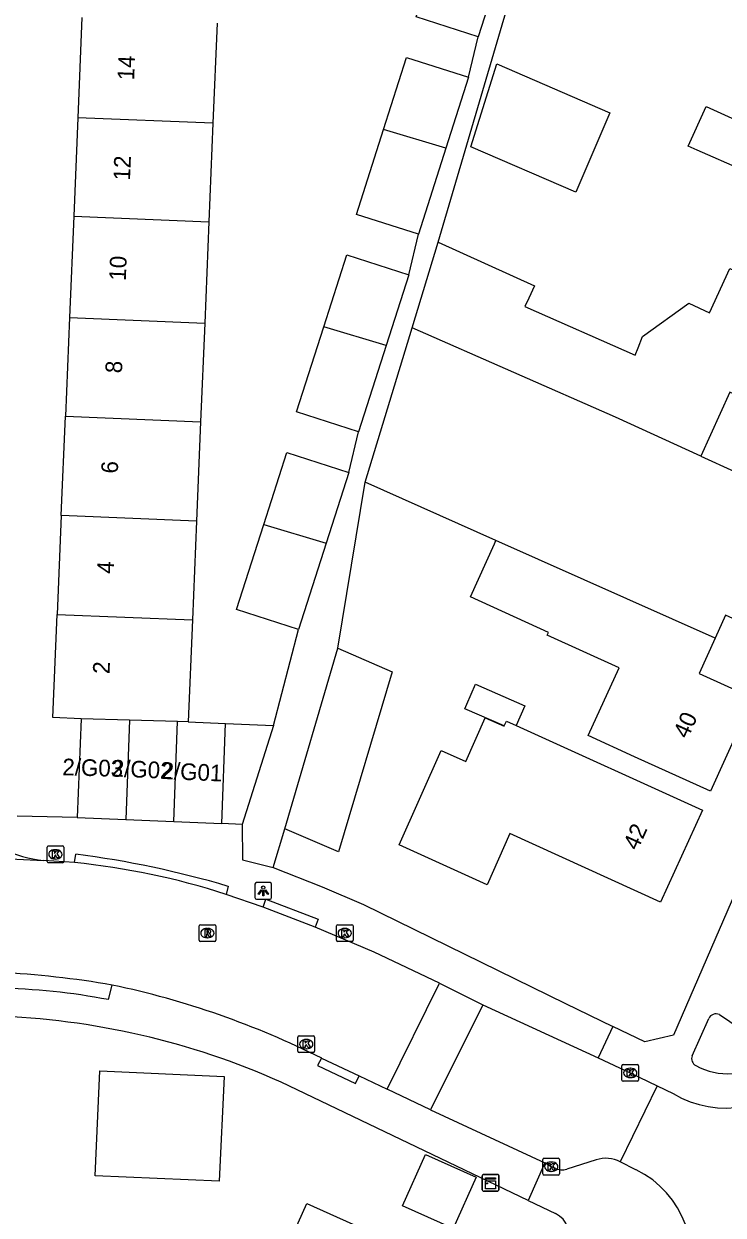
# Model space of a CAD drawing. Extents: x 161355 to 162026, y 386504 to 387459.
# Drawn here: x 161642.9 to 161684.9, y 387026.1 to 387097.6 of the extents above; entities that cross this region are included whole.
import ezdxf

# ---------------------------------------------------------------- set-up
doc = ezdxf.new("R2010")
doc.units = 0
for name, color, linetype in [('IMGEO_Kast', 7, 'Continuous'), ('IMGEO_Kolk', 7, 'Continuous'), ('IMGEO_Lichtpunt', 7, 'Continuous'), ('IMGEO_Pand', 7, 'Continuous'), ('IMGEO_Pand_nummerreeks', 7, 'Continuous'), ('IMGEO_Rijbaan_lokaal_open', 7, 'Continuous'), ('IMGEO_Rioolput', 7, 'Continuous'), ('IMGEO_Voetpad_open', 7, 'Continuous')]:
    doc.layers.add(name, color=color, linetype=linetype)

msp = doc.modelspace()

# ---------------------------------------------------------------- linework, layer by layer
at = {"layer": 'IMGEO_Kast'}
for p, q in [((161670.425, 387027.657), (161670.425, 387028.498)), ((161670.425, 387028.498), (161670.425, 387027.657)), ((161670.5, 387028.582), (161671.341, 387028.582)), ((161671.341, 387028.582), (161670.5, 387028.582)), ((161671.425, 387028.507), (161671.425, 387027.666)), ((161671.425, 387027.666), (161671.425, 387028.507)), ((161671.35, 387027.582), (161670.509, 387027.582)), ((161670.509, 387027.582), (161671.35, 387027.582))]:
    msp.add_line(p, q, dxfattribs=at)
for points in [[(161670.62, 387028.372), (161671.22, 387028.372), (161671.22, 387028.287), (161670.62, 387028.287), (161670.62, 387028.372)], [(161670.62, 387028.197), (161671.22, 387028.197), (161671.22, 387027.708), (161670.62, 387027.708), (161670.62, 387028.197)]]:
    msp.add_lwpolyline(points, dxfattribs=at)
msp.add_circle((161670.704, 387028.046), 0.0377, dxfattribs=at)
for centre, start, end in [((161670.503, 387028.504), 92.4484, 184.28452), ((161670.503, 387028.504), 92.4484, 184.28452), ((161671.347, 387028.504), 2.4484, 94.28452), ((161671.347, 387028.504), 2.4484, 94.28452), ((161670.503, 387027.66), 182.4484, 274.28452), ((161670.503, 387027.66), 182.4484, 274.28452), ((161671.347, 387027.66), 272.4484, 4.28452), ((161671.347, 387027.66), 272.4484, 4.28452)]:
    msp.add_arc(centre, 0.0779, start, end, dxfattribs=at)
at = {"layer": 'IMGEO_Kolk'}
for p, q in [((161644.398, 387048.269), (161645.25, 387048.269)), ((161644.323, 387047.343), (161644.323, 387048.195)), ((161644.811, 387048.049), (161644.836, 387048.049)), ((161645.324, 387048.195), (161645.324, 387047.343)), ((161645.25, 387047.269), (161644.398, 387047.269)), ((161644.834, 387047.489), (161644.809, 387047.489)), ((161661.678, 387042.622), (161661.678, 387043.474)), ((161661.753, 387043.548), (161662.605, 387043.548)), ((161662.166, 387043.328), (161662.191, 387043.328)), ((161662.679, 387043.474), (161662.679, 387042.622)), ((161662.605, 387042.548), (161661.753, 387042.548)), ((161662.189, 387042.768), (161662.164, 387042.768)), ((161659.368, 387035.965), (161659.368, 387036.817)), ((161659.443, 387036.891), (161660.295, 387036.891)), ((161660.369, 387036.817), (161660.369, 387035.965)), ((161659.879, 387036.111), (161659.854, 387036.111)), ((161659.856, 387036.671), (161659.881, 387036.671)), ((161660.295, 387035.891), (161659.443, 387035.891)), ((161678.799, 387034.236), (161678.799, 387035.088)), ((161678.874, 387035.162), (161679.726, 387035.162)), ((161679.287, 387034.942), (161679.312, 387034.942)), ((161679.8, 387035.088), (161679.8, 387034.236)), ((161679.726, 387034.162), (161678.874, 387034.162)), ((161679.31, 387034.382), (161679.285, 387034.382)), ((161674.057, 387028.619), (161674.057, 387029.471)), ((161674.132, 387029.545), (161674.984, 387029.545)), ((161674.545, 387029.325), (161674.57, 387029.325)), ((161675.058, 387029.471), (161675.058, 387028.619)), ((161674.984, 387028.545), (161674.132, 387028.545)), ((161674.568, 387028.765), (161674.543, 387028.765))]:
    msp.add_line(p, q, dxfattribs=at)
for points in [[(161644.398, 387048.269), (161645.25, 387048.269)], [(161644.323, 387047.343), (161644.323, 387048.195)], [(161644.644, 387047.969), (161644.767, 387047.969), (161644.767, 387047.818), (161644.897, 387047.969), (161645.061, 387047.969), (161644.915, 387047.818), (161645.068, 387047.569), (161644.916, 387047.569), (161644.831, 387047.733), (161644.767, 387047.666), (161644.767, 387047.569), (161644.644, 387047.569), (161644.644, 387047.969)], [(161645.324, 387048.195), (161645.324, 387047.343)], [(161645.25, 387047.269), (161644.398, 387047.269)], [(161661.678, 387042.622), (161661.678, 387043.474)], [(161661.753, 387043.548), (161662.605, 387043.548)], [(161661.999, 387043.248), (161662.122, 387043.248), (161662.122, 387043.097), (161662.252, 387043.248), (161662.416, 387043.248), (161662.27, 387043.097), (161662.423, 387042.848), (161662.271, 387042.848), (161662.186, 387043.012), (161662.122, 387042.945), (161662.122, 387042.848), (161661.999, 387042.848), (161661.999, 387043.248)], [(161662.679, 387043.474), (161662.679, 387042.622)], [(161662.605, 387042.548), (161661.753, 387042.548)], [(161659.368, 387035.965), (161659.368, 387036.817)], [(161659.443, 387036.891), (161660.295, 387036.891)], [(161660.369, 387036.817), (161660.369, 387035.965)], [(161659.689, 387036.591), (161659.812, 387036.591), (161659.812, 387036.44), (161659.942, 387036.591), (161660.106, 387036.591), (161659.96, 387036.44), (161660.113, 387036.191), (161659.961, 387036.191), (161659.876, 387036.355), (161659.812, 387036.288), (161659.812, 387036.191), (161659.689, 387036.191), (161659.689, 387036.591)], [(161660.295, 387035.891), (161659.443, 387035.891)], [(161678.799, 387034.236), (161678.799, 387035.088)], [(161678.874, 387035.162), (161679.726, 387035.162)], [(161679.12, 387034.862), (161679.243, 387034.862), (161679.243, 387034.711), (161679.373, 387034.862), (161679.537, 387034.862), (161679.391, 387034.711), (161679.544, 387034.462), (161679.392, 387034.462), (161679.307, 387034.626), (161679.243, 387034.559), (161679.243, 387034.462), (161679.12, 387034.462), (161679.12, 387034.862)], [(161679.8, 387035.088), (161679.8, 387034.236)], [(161679.726, 387034.162), (161678.874, 387034.162)], [(161674.057, 387028.619), (161674.057, 387029.471)], [(161674.132, 387029.545), (161674.984, 387029.545)], [(161674.378, 387029.245), (161674.501, 387029.245), (161674.501, 387029.094), (161674.631, 387029.245), (161674.795, 387029.245), (161674.649, 387029.094), (161674.802, 387028.845), (161674.65, 387028.845), (161674.565, 387029.009), (161674.501, 387028.942), (161674.501, 387028.845), (161674.378, 387028.845), (161674.378, 387029.245)], [(161675.058, 387029.471), (161675.058, 387028.619)], [(161674.984, 387028.545), (161674.132, 387028.545)]]:
    msp.add_lwpolyline(points, dxfattribs=at)
for centre, start, end in [((161644.4, 387048.193), 91.55205, 178.44795), ((161644.4, 387048.193), 91.55205, 178.44795), ((161645.248, 387048.193), 1.55205, 88.44795), ((161645.248, 387048.193), 1.55205, 88.44795), ((161644.4, 387047.345), 181.55205, 268.44795), ((161644.4, 387047.345), 181.55205, 268.44795), ((161645.248, 387047.345), 271.55205, 358.44795), ((161645.248, 387047.345), 271.55205, 358.44795), ((161661.755, 387043.472), 91.55205, 178.44795), ((161661.755, 387043.472), 91.55205, 178.44795), ((161662.603, 387043.472), 1.55205, 88.44795), ((161662.603, 387043.472), 1.55205, 88.44795), ((161661.755, 387042.624), 181.55205, 268.44795), ((161661.755, 387042.624), 181.55205, 268.44795), ((161662.603, 387042.624), 271.55205, 358.44795), ((161662.603, 387042.624), 271.55205, 358.44795), ((161659.445, 387036.815), 91.55205, 178.44795), ((161659.445, 387036.815), 91.55205, 178.44795), ((161660.293, 387036.815), 1.55205, 88.44795), ((161660.293, 387036.815), 1.55205, 88.44795), ((161659.445, 387035.967), 181.55205, 268.44795), ((161659.445, 387035.967), 181.55205, 268.44795), ((161660.293, 387035.967), 271.55205, 358.44795), ((161660.293, 387035.967), 271.55205, 358.44795), ((161678.876, 387035.086), 91.55205, 178.44795), ((161678.876, 387035.086), 91.55205, 178.44795), ((161679.724, 387035.086), 1.55205, 88.44795), ((161679.724, 387035.086), 1.55205, 88.44795), ((161678.876, 387034.238), 181.55205, 268.44795), ((161678.876, 387034.238), 181.55205, 268.44795), ((161679.724, 387034.238), 271.55205, 358.44795), ((161679.724, 387034.238), 271.55205, 358.44795), ((161674.134, 387029.469), 91.55205, 178.44795), ((161674.134, 387029.469), 91.55205, 178.44795), ((161674.982, 387029.469), 1.55205, 88.44795), ((161674.982, 387029.469), 1.55205, 88.44795), ((161674.134, 387028.621), 181.55205, 268.44795), ((161674.134, 387028.621), 181.55205, 268.44795), ((161674.982, 387028.621), 271.55205, 358.44795), ((161674.982, 387028.621), 271.55205, 358.44795)]:
    msp.add_arc(centre, 0.0765, start, end, dxfattribs=at)
for centre, major_axis, ratio, start_param, end_param in [((161644.81, 387047.769), (-0.387, 0.002), 0.722429, 4.712389, 7.853982), ((161644.835, 387047.769), (-0.39, 0.002), 0.717154, 1.570796, 4.712389), ((161662.165, 387043.048), (-0.387, 0.002), 0.722429, 4.712389, 7.853982), ((161662.19, 387043.048), (-0.39, 0.002), 0.717154, 1.570796, 4.712389), ((161659.855, 387036.391), (-0.387, 0.002), 0.722429, 4.712389, 7.853982), ((161659.88, 387036.391), (-0.39, 0.002), 0.717154, 1.570796, 4.712389), ((161679.286, 387034.662), (-0.387, 0.002), 0.722429, 4.712389, 7.853982), ((161679.311, 387034.662), (-0.39, 0.002), 0.717154, 1.570796, 4.712389), ((161674.544, 387029.045), (-0.387, 0.002), 0.722429, 4.712389, 7.853982), ((161674.569, 387029.045), (-0.39, 0.002), 0.717154, 1.570796, 4.712389)]:
    msp.add_ellipse(centre, major_axis=major_axis, ratio=ratio, start_param=start_param, end_param=end_param, dxfattribs=at)
at = {"layer": 'IMGEO_Lichtpunt'}
for p, q in [((161657.695, 387046.077), (161656.887, 387046.077)), ((161657.695, 387046.077), (161656.887, 387046.077)), ((161656.793, 387045.982), (161656.793, 387045.175)), ((161656.793, 387045.982), (161656.793, 387045.175)), ((161657.789, 387045.175), (161657.789, 387045.982)), ((161657.789, 387045.175), (161657.789, 387045.982)), ((161656.887, 387045.081), (161657.695, 387045.081)), ((161656.887, 387045.081), (161657.695, 387045.081))]:
    msp.add_line(p, q, dxfattribs=at)
for points in [[(161657.167, 387045.646), (161657.206, 387045.618), (161657.018, 387045.356), (161656.98, 387045.383), (161657.167, 387045.646)], [(161657.269, 387045.598), (161657.316, 387045.598), (161657.316, 387045.276), (161657.269, 387045.276), (161657.269, 387045.598)], [(161657.379, 387045.618), (161657.417, 387045.645), (161657.604, 387045.383), (161657.565, 387045.355), (161657.379, 387045.618)]]:
    msp.add_lwpolyline(points, dxfattribs=at)
msp.add_circle((161657.292, 387045.78), 0.0994, dxfattribs=at)
for centre, start, end in [((161656.887, 387045.982), 90, 180), ((161656.887, 387045.982), 90, 180), ((161657.695, 387045.982), 0, 90), ((161657.695, 387045.982), 0, 90), ((161656.887, 387045.175), 180, 270), ((161656.887, 387045.175), 180, 270), ((161657.695, 387045.175), 270, 0), ((161657.695, 387045.175), 270, 360)]:
    msp.add_arc(centre, 0.0946, start, end, dxfattribs=at)
at = {"layer": 'IMGEO_Pand'}
for points in [[(161670.183, 387096.779), (161666.467, 387097.969), (161668.1, 387103.069)], [(161671.839, 387101.952), (161670.183, 387096.779)], [(161646.418, 387097.936), (161646.169, 387091.93)], [(161654.525, 387097.599), (161654.276, 387091.593)], [(161664.508, 387091.229), (161665.889, 387095.541), (161669.605, 387094.351)], [(161676.025, 387087.465), (161669.728, 387090.182), (161671.289, 387095.151), (161678.078, 387092.221), (161676.025, 387087.465)], [(161669.605, 387094.351), (161668.247, 387090.112)], [(161686.048, 387088.78), (161683.311, 387089.977), (161682.769, 387090.223), (161683.847, 387092.597), (161687.109, 387091.115), (161692.046, 387088.872), (161692.966, 387090.897)], [(161646.169, 387091.93), (161645.924, 387086.029)], [(161654.276, 387091.593), (161646.169, 387091.93)], [(161654.276, 387091.593), (161654.032, 387085.692)], [(161666.591, 387084.939), (161662.875, 387086.129), (161664.508, 387091.229)], [(161668.247, 387090.112), (161664.508, 387091.229)], [(161668.247, 387090.112), (161666.591, 387084.939)], [(161645.924, 387086.029), (161645.672, 387079.957)], [(161645.924, 387086.029), (161654.032, 387085.692)], [(161654.032, 387085.692), (161653.78, 387079.621)], [(161666.221, 387079.335), (161667.787, 387084.473)], [(161667.787, 387084.473), (161673.546, 387081.855), (161673.21, 387081.115), (161672.979, 387080.605), (161679.598, 387077.693), (161679.766, 387078.135), (161680.023, 387078.808), (161682.809, 387080.801), (161684.052, 387080.235), (161685.259, 387082.891), (161691.656, 387079.984), (161696.207, 387077.915), (161693.413, 387071.768), (161685.27, 387075.468), (161683.532, 387071.644)], [(161660.916, 387079.388), (161662.297, 387083.7), (161666.013, 387082.51)], [(161666.013, 387082.51), (161664.655, 387078.271)], [(161645.672, 387079.957), (161645.427, 387074.037)], [(161645.672, 387079.957), (161653.78, 387079.621)], [(161653.78, 387079.621), (161653.535, 387073.701)], [(161662.999, 387073.098), (161659.283, 387074.288), (161660.916, 387079.388)], [(161664.655, 387078.271), (161660.916, 387079.388)], [(161663.401, 387070.079), (161666.221, 387079.335)], [(161683.532, 387071.644), (161678.415, 387073.97), (161666.221, 387079.335)], [(161664.655, 387078.271), (161662.999, 387073.098)], [(161645.18, 387068.086), (161645.427, 387074.037)], [(161645.427, 387074.037), (161653.535, 387073.701)], [(161653.535, 387073.701), (161653.288, 387067.75)], [(161657.325, 387067.547), (161658.706, 387071.859), (161662.422, 387070.669)], [(161683.532, 387071.644), (161691.615, 387067.969), (161688.275, 387060.621), (161685.009, 387062.105), (161684.392, 387060.735)], [(161662.422, 387070.669), (161661.064, 387066.43)], [(161671.245, 387066.587), (161663.401, 387070.079)], [(161645.18, 387068.086), (161644.934, 387062.156)], [(161653.288, 387067.75), (161645.18, 387068.086)], [(161653.288, 387067.75), (161653.042, 387061.82)], [(161659.408, 387061.257), (161655.692, 387062.447), (161657.325, 387067.547)], [(161657.325, 387067.547), (161661.064, 387066.43)], [(161661.064, 387066.43), (161659.408, 387061.257)], [(161684.392, 387060.735), (161683.435, 387058.61), (161686.647, 387057.151), (161684.104, 387051.556), (161679.553, 387053.624), (161676.777, 387054.886), (161678.625, 387058.953), (161674.322, 387060.909), (161674.398, 387061.077), (161669.71, 387063.208), (161671.152, 387066.382), (161671.245, 387066.587)], [(161684.392, 387060.735), (161671.245, 387066.587)], [(161646.379, 387055.9), (161644.677, 387055.972), (161644.934, 387062.156)], [(161644.934, 387062.156), (161653.042, 387061.82)], [(161653.042, 387061.82), (161652.789, 387055.704)], [(161658.591, 387049.293), (161661.764, 387060.122)], [(161661.764, 387060.122), (161665.013, 387058.7), (161661.802, 387047.91), (161658.591, 387049.293)], [(161671.746, 387055.474), (161669.368, 387056.493), (161669.494, 387056.78), (161670.015, 387057.972), (161672.968, 387056.679), (161672.452, 387055.501)], [(161646.379, 387055.9), (161646.133, 387049.974)], [(161649.26, 387055.812), (161646.379, 387055.9)], [(161649.26, 387055.812), (161649.048, 387049.853)], [(161652.141, 387055.724), (161649.26, 387055.812)], [(161651.928, 387049.733), (161652.141, 387055.724)], [(161652.789, 387055.704), (161652.141, 387055.724)], [(161652.789, 387055.704), (161655.02, 387055.611)], [(161654.807, 387049.614), (161655.02, 387055.611)], [(161655.02, 387055.611), (161657.9, 387055.491)], [(161657.9, 387055.491), (161656.033, 387049.563)], [(161672.452, 387055.501), (161683.628, 387050.422), (161681.121, 387044.905), (161672.078, 387049.014), (161670.72, 387045.944), (161665.43, 387048.329), (161667.957, 387053.99), (161669.439, 387053.329), (161670.607, 387055.946), (161671.732, 387055.444), (161671.746, 387055.474)], [(161671.746, 387055.474), (161671.877, 387055.762), (161672.452, 387055.501)], [(161646.133, 387049.974), (161649.048, 387049.853)], [(161649.048, 387049.853), (161651.928, 387049.733)], [(161651.928, 387049.733), (161654.807, 387049.614)], [(161656.033, 387049.563), (161654.807, 387049.614)], [(161647.206, 387028.502), (161647.497, 387034.796), (161654.939, 387034.452), (161654.65, 387028.181), (161647.206, 387028.502)], [(161667.021, 387029.776), (161670.058, 387028.413), (161668.678, 387025.338), (161665.641, 387026.702), (161667.021, 387029.776)], [(161650.646, 387018.303), (161651.897, 387021.09), (161658.11, 387018.301), (161659.241, 387020.819), (161657.542, 387021.582), (161659.905, 387026.844), (161669.164, 387022.688), (161664.42, 387012.12), (161650.646, 387018.303)]]:
    msp.add_lwpolyline(points, dxfattribs=at)
at = {"layer": 'IMGEO_Rijbaan_lokaal_open'}
for points in [[(161624.626, 387048.384), (161624.845, 387048.351), (161644.112, 387047.405)], [(161645.962, 387047.276), (161644.112, 387047.405)], [(161657.281, 387044.611), (161655.057, 387045.369)], [(161660.408, 387043.403), (161657.281, 387044.611)], [(161667.863, 387040.049), (161663.942, 387041.913), (161660.408, 387043.403)], [(161664.713, 387033.692), (161667.863, 387040.049)], [(161667.863, 387040.049), (161670.451, 387038.755)], [(161670.451, 387038.755), (161667.312, 387032.455)], [(161670.451, 387038.755), (161677.377, 387035.564)], [(161660.792, 387035.545), (161663.04, 387034.483)], [(161677.377, 387035.564), (161679.3, 387034.662), (161680.921, 387033.887)], [(161663.04, 387034.483), (161664.713, 387033.692)], [(161667.312, 387032.455), (161664.713, 387033.692)], [(161680.921, 387033.887), (161678.697, 387029.332)], [(161680.921, 387033.887), (161681.861, 387033.438)], [(161667.312, 387032.455), (161674.185, 387029.273)], [(161674.792, 387028.953), (161674.558, 387029.045), (161674.185, 387029.273)], [(161677.25, 387029.446), (161675.485, 387028.888)], [(161679.642, 387028.858), (161678.697, 387029.332)]]:
    msp.add_lwpolyline(points, dxfattribs=at)
for centre, radius, start, end in [((161644.693, 387053.924), 6.545, 220.34438, 264.90424), ((161641.589, 387003.779), 43.716, 72.05675, 84.25929), ((161638.888, 386986.613), 54.13, 80.05459, 87.31487), ((161637.67, 386989.507), 51.518, 63.33179, 78.16335), ((161684.995, 387038.561), 6.005, 238.54214, 323.81253), ((161675.22, 387029.794), 0.944, 243.00528, 286.27794), ((161677.842, 387027.725), 1.821, 62.00204, 108.98863), ((161677.106, 387023.577), 5.858, 335.51094, 64.34663)]:
    msp.add_arc(centre, radius, start, end, dxfattribs=at)
at = {"layer": 'IMGEO_Rioolput'}
for p, q in [((161653.443, 387042.624), (161653.443, 387043.476)), ((161653.518, 387043.55), (161654.37, 387043.55)), ((161653.931, 387043.33), (161653.956, 387043.33)), ((161654.444, 387043.476), (161654.444, 387042.624)), ((161654.37, 387042.55), (161653.518, 387042.55)), ((161653.954, 387042.77), (161653.929, 387042.77))]:
    msp.add_line(p, q, dxfattribs=at)
for points in [[(161653.443, 387042.624), (161653.443, 387043.476)], [(161653.518, 387043.55), (161654.37, 387043.55)], [(161654.032, 387043.248), (161653.78, 387043.25), (161653.78, 387042.85)], [(161654.444, 387043.476), (161654.444, 387042.624)], [(161654.37, 387042.55), (161653.518, 387042.55)], [(161653.78, 387042.85), (161653.904, 387042.85), (161653.904, 387043.012), (161653.915, 387043.012)], [(161653.958, 387043.169), (161653.904, 387043.169), (161653.904, 387043.088)], [(161653.904, 387043.088), (161653.956, 387043.088)], [(161653.962, 387042.983), (161654.033, 387042.85), (161654.173, 387042.85), (161654.108, 387042.976)]]:
    msp.add_lwpolyline(points, dxfattribs=at)
for centre, radius, start, end in [((161653.52, 387043.474), 0.0765, 91.55205, 178.44795), ((161653.52, 387043.474), 0.0765, 91.55205, 178.44795), ((161654.031, 387043.138), 0.109, 350.36119, 89.41601), ((161654.368, 387043.474), 0.0765, 1.55205, 88.44795), ((161654.368, 387043.474), 0.0765, 1.55205, 88.44795), ((161653.52, 387042.626), 0.0765, 181.55205, 268.44795), ((161653.52, 387042.626), 0.0765, 181.55205, 268.44795), ((161653.914, 387042.959), 0.0533, 26.02933, 88.69889), ((161653.94, 387043.277), 0.19, 274.7715, 282.96867), ((161653.964, 387043.073), 0.0964, 77.00612, 93.18647), ((161653.978, 387043.13), 0.0378, 276.66336, 79.67722), ((161654.029, 387043.138), 0.112, 277.58423, 350.98172), ((161654.013, 387042.923), 0.108, 29.51342, 73.79051), ((161654.368, 387042.626), 0.0765, 271.55205, 358.44795), ((161654.368, 387042.626), 0.0765, 271.55205, 358.44795)]:
    msp.add_arc(centre, radius, start, end, dxfattribs=at)
for centre, major_axis, ratio, start_param, end_param in [((161653.93, 387043.05), (-0.387, 0.002), 0.722429, 4.712389, 7.853982), ((161653.955, 387043.05), (-0.39, 0.002), 0.717154, 1.570796, 4.712389)]:
    msp.add_ellipse(centre, major_axis=major_axis, ratio=ratio, start_param=start_param, end_param=end_param, dxfattribs=at)
at = {"layer": 'IMGEO_Voetpad_open'}
for points in [[(161716.712, 387113.822), (161685.869, 387046.107), (161681.882, 387036.937), (161680.176, 387036.531), (161678.254, 387037.458)], [(161667.787, 387084.473), (161672.174, 387099.414), (161673.2, 387102.796), (161673.852, 387104.973)], [(161669.605, 387094.351), (161670.183, 387096.779)], [(161666.013, 387082.51), (161666.591, 387084.939)], [(161662.422, 387070.669), (161662.999, 387073.098)], [(161661.764, 387060.122), (161663.401, 387070.079)], [(161657.9, 387055.491), (161659.408, 387061.257)], [(161646.133, 387049.974), (161642.536, 387050.052)], [(161656.033, 387049.563), (161656.055, 387047.433), (161657.886, 387046.987)], [(161657.886, 387046.987), (161658.591, 387049.293)], [(161645.962, 387047.276), (161646.059, 387047.774)], [(161657.886, 387046.987), (161660.824, 387045.817), (161663.293, 387044.761), (161675.405, 387038.832), (161678.254, 387037.458)], [(161655.18, 387045.851), (161655.057, 387045.369)], [(161657.281, 387044.611), (161657.445, 387045.083), (161660.575, 387043.874), (161660.408, 387043.403)], [(161648.002, 387039.058), (161648.237, 387039.93)], [(161683.009, 387035.693), (161684.005, 387037.933)], [(161684.64, 387038.164), (161686.454, 387036.955), (161687.518, 387036.138)], [(161678.254, 387037.458), (161677.377, 387035.564)], [(161660.792, 387035.545), (161660.542, 387035.109), (161662.831, 387034.035), (161663.04, 387034.483)], [(161673.17, 387027.018), (161658.357, 387034.107)], [(161674.185, 387029.273), (161673.17, 387027.018)], [(161673.17, 387027.018), (161674.816, 387026.23)]]:
    msp.add_lwpolyline(points, dxfattribs=at)
for centre, radius, start, end in [((161638.731, 386990.425), 57.815, 73.47066, 82.71847), ((161640.78, 387001.671), 38.078, 79.06638, 89.14777), ((161639.742, 386992.603), 45.487, 65.84298, 88.24118), ((161684.443, 387037.716), 0.489, 66.31694, 153.66376), ((161683.452, 387035.525), 0.474, 159.16028, 242.37835), ((161685.098, 387038.451), 3.831, 240.85505, 308.33681), ((161674.201, 387024.943), 1.426, 334.5106, 64.47979)]:
    msp.add_arc(centre, radius, start, end, dxfattribs=at)

# ---------------------------------------------------------------- texts
at = {"layer": 'IMGEO_Pand_nummerreeks'}
for s, rotation, p in [('14', 87.62409, (161649.544, 387094.157)), ('12', 87.62409, (161649.295, 387088.146)), ('10', 87.62409, (161649.045, 387082.143)), ('8', 87.62409, (161648.815, 387076.596)), ('6', 87.62409, (161648.566, 387070.583)), ('4', 87.62409, (161648.316, 387064.575)), ('2', 87.62409, (161648.067, 387058.564)), ('40', 65.55783, (161682.74, 387054.646)), ('2/G03', 358.33972, (161645.233, 387052.513)), ('2/G02', 357.51045, (161648.188, 387052.442)), ('2/G01', 357.52834, (161651.175, 387052.291)), ('42', 65.56356, (161679.737, 387047.951))]:
    msp.add_text(s, height=1, rotation=rotation, dxfattribs=at).set_placement(p)

doc.saveas('drawing.dxf')
